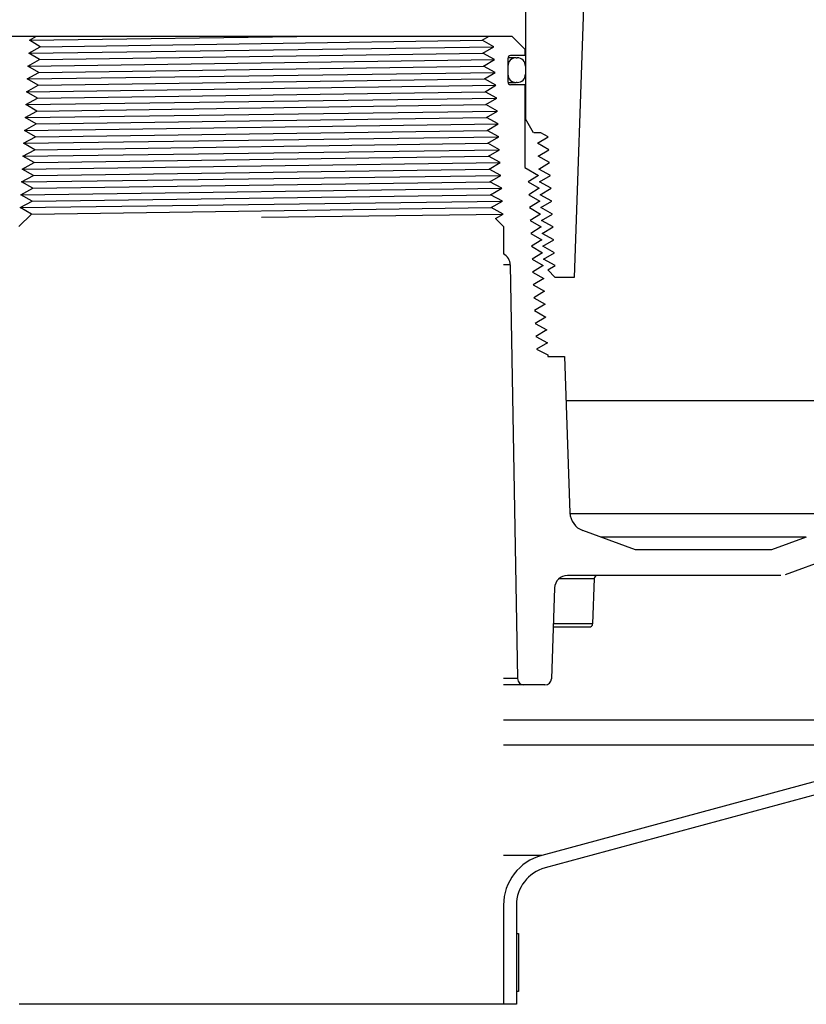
# Model space of a CAD drawing. Extents: x 1529 to 4201, y -422 to 622.
# Tile 385 of 460: x 3579.46 to 3587.09, y 478.33 to 487.89. Entities that reach past the tile are written whole.
import ezdxf

# ---------------------------------------------------------------- set-up
doc = ezdxf.new("R2010")
doc.units = 0
doc.header["$MEASUREMENT"] = 0
doc.layers.add('SPILL-BUCKET', color=1, linetype='CONTINUOUS')

msp = doc.modelspace()

# ---------------------------------------------------------------- linework, layer by layer
at = {"layer": 'SPILL-BUCKET', "color": 1, "linetype": 'Continuous'}
for p, q in [((3584.94541, 488.44173), (3584.8386, 485.38316)), ((3584.3669, 488.13128), (3584.3669, 486.92367)), ((3579.37681, 487.72506), (3584.23549, 487.72506)), ((3579.5555, 487.68577), (3579.62573, 487.72506)), ((3583.9219, 487.72506), (3584.01448, 487.72506)), ((3583.94852, 487.68577), (3584.01448, 487.72506)), ((3584.23549, 487.72506), (3584.3604, 487.60014)), ((3579.54854, 487.56086), (3579.66047, 487.62331)), ((3579.66047, 487.62331), (3579.5555, 487.68577)), ((3584.06028, 487.62331), (3583.94852, 487.68577)), ((3583.95514, 487.56086), (3584.06028, 487.62331)), ((3584.3604, 487.60014), (3584.3604, 487.53768)), ((3579.65385, 487.4984), (3579.54854, 487.56086)), ((3584.06724, 487.4984), (3583.95514, 487.56086)), ((3584.19602, 487.5102), (3584.19602, 487.28186)), ((3584.24114, 487.51595), (3584.1966, 487.51595)), ((3584.3604, 487.53768), (3584.2235, 487.53768)), ((3584.26799, 487.51595), (3584.24114, 487.51595)), ((3584.27696, 487.51595), (3584.26799, 487.51595)), ((3584.27696, 487.51595), (3584.28695, 487.51595)), ((3579.54159, 487.43594), (3579.65385, 487.4984)), ((3579.64723, 487.37348), (3579.54159, 487.43594)), ((3583.96176, 487.43594), (3584.06724, 487.4984)), ((3584.07419, 487.37348), (3583.96176, 487.43594)), ((3584.19602, 487.436), (3584.19677, 487.436)), ((3584.19677, 487.436), (3584.19702, 487.436)), ((3584.19702, 487.436), (3584.19702, 487.35606)), ((3584.3669, 487.436), (3584.3669, 487.35606)), ((3579.53463, 487.31103), (3579.64723, 487.37348)), ((3583.96838, 487.31103), (3584.07419, 487.37348)), ((3584.19676, 487.35606), (3584.19601, 487.35606)), ((3584.19702, 487.35606), (3584.19676, 487.35606)), ((3579.52767, 487.18611), (3579.64061, 487.24857)), ((3579.64061, 487.24857), (3579.53463, 487.31103)), ((3584.08115, 487.24857), (3583.96838, 487.31103)), ((3583.97501, 487.18611), (3584.08115, 487.24857)), ((3584.19666, 487.27611), (3584.24116, 487.27611)), ((3584.3604, 487.25438), (3584.2235, 487.25438)), ((3584.24116, 487.27611), (3584.268, 487.27611)), ((3584.268, 487.27611), (3584.27696, 487.27611)), ((3584.28695, 487.27611), (3584.27696, 487.27611)), ((3584.3604, 487.25438), (3584.3604, 486.45185)), ((3579.52071, 487.0612), (3579.63398, 487.12365)), ((3579.63398, 487.12365), (3579.52767, 487.18611)), ((3584.08811, 487.12365), (3583.97501, 487.18611)), ((3583.98163, 487.0612), (3584.08811, 487.12365)), ((3579.62736, 486.99874), (3579.52071, 487.0612)), ((3584.09506, 486.99874), (3583.98163, 487.0612)), ((3579.51376, 486.93628), (3579.62736, 486.99874)), ((3579.62074, 486.87382), (3579.51376, 486.93628)), ((3583.98825, 486.93628), (3584.09506, 486.99874)), ((3584.10202, 486.87382), (3583.98825, 486.93628)), ((3579.5068, 486.81137), (3579.62074, 486.87382)), ((3583.99487, 486.81137), (3584.10202, 486.87382)), ((3584.36527, 486.92367), (3584.3604, 486.92367)), ((3584.3669, 486.92367), (3584.36527, 486.92367)), ((3584.44497, 486.78845), (3584.3669, 486.92367)), ((3579.49984, 486.68645), (3579.61411, 486.74891)), ((3579.61411, 486.74891), (3579.5068, 486.81137)), ((3584.10898, 486.74891), (3583.99487, 486.81137)), ((3584.0015, 486.68645), (3584.10898, 486.74891)), ((3584.51727, 486.78845), (3584.44969, 486.78845)), ((3584.48297, 486.68645), (3584.58793, 486.74891)), ((3584.58793, 486.74891), (3584.51727, 486.78845)), ((3579.60749, 486.624), (3579.49984, 486.68645)), ((3584.11594, 486.624), (3584.0015, 486.68645)), ((3584.59481, 486.624), (3584.48297, 486.68645)), ((3579.49288, 486.56154), (3579.60749, 486.624)), ((3579.60087, 486.49908), (3579.49288, 486.56154)), ((3584.00812, 486.56154), (3584.11594, 486.624)), ((3584.12289, 486.49908), (3584.00812, 486.56154)), ((3584.48959, 486.56154), (3584.59481, 486.624)), ((3584.6017, 486.49908), (3584.48959, 486.56154)), ((3579.48593, 486.43662), (3579.60087, 486.49908)), ((3584.01474, 486.43662), (3584.12289, 486.49908)), ((3584.4962, 486.43662), (3584.6017, 486.49908)), ((3579.47897, 486.31171), (3579.59425, 486.37417)), ((3579.59425, 486.37417), (3579.48593, 486.43662)), ((3584.12985, 486.37417), (3584.01474, 486.43662)), ((3584.02136, 486.31171), (3584.12985, 486.37417)), ((3584.3604, 486.45185), (3584.49477, 486.37417)), ((3584.49477, 486.37417), (3584.39304, 486.31171)), ((3584.60858, 486.37417), (3584.4962, 486.43662)), ((3584.50282, 486.31171), (3584.60858, 486.37417)), ((3579.58763, 486.24925), (3579.47897, 486.31171)), ((3584.13681, 486.24925), (3584.02136, 486.31171)), ((3584.39304, 486.31171), (3584.50107, 486.24925)), ((3584.61546, 486.24925), (3584.50282, 486.31171)), ((3579.47201, 486.18679), (3579.58763, 486.24925)), ((3579.581, 486.12434), (3579.47201, 486.18679)), ((3584.02799, 486.18679), (3584.13681, 486.24925)), ((3584.14377, 486.12434), (3584.02799, 486.18679)), ((3584.50107, 486.24925), (3584.39933, 486.18679)), ((3584.39933, 486.18679), (3584.50761, 486.12434)), ((3584.50944, 486.18679), (3584.61546, 486.24925)), ((3584.62235, 486.12434), (3584.50944, 486.18679)), ((3579.46506, 486.06188), (3579.581, 486.12434)), ((3584.03461, 486.06188), (3584.14377, 486.12434)), ((3584.50761, 486.12434), (3584.40562, 486.06188)), ((3584.51605, 486.06188), (3584.62235, 486.12434)), ((3579.57534, 485.99887), (3579.45461, 485.87814)), ((3579.57534, 485.99887), (3579.46506, 486.06188)), ((3584.15039, 485.99942), (3584.03461, 486.06188)), ((3584.07589, 485.9568), (3584.15039, 485.99942)), ((3584.40562, 486.06188), (3584.51416, 485.99942)), ((3584.51416, 485.99942), (3584.41191, 485.93697)), ((3584.62923, 485.99942), (3584.51605, 486.06188)), ((3584.52267, 485.93697), (3584.62923, 485.99942)), ((3584.15454, 485.87814), (3584.07589, 485.9568)), ((3584.41191, 485.93697), (3584.5207, 485.87451)), ((3584.63611, 485.87451), (3584.52267, 485.93697)), ((3584.15454, 485.87814), (3584.15454, 485.61321)), ((3584.5207, 485.87451), (3584.4182, 485.81205)), ((3584.4182, 485.81205), (3584.52725, 485.74959)), ((3584.52928, 485.81205), (3584.63611, 485.87451)), ((3584.643, 485.74959), (3584.52928, 485.81205)), ((3584.52725, 485.74959), (3584.42449, 485.68714)), ((3584.5359, 485.68714), (3584.643, 485.74959)), ((3584.42449, 485.68714), (3584.5338, 485.62468)), ((3584.5338, 485.62468), (3584.43079, 485.56222)), ((3584.64988, 485.62468), (3584.5359, 485.68714)), ((3584.54251, 485.56222), (3584.64988, 485.62468)), ((3584.2199, 485.50558), (3584.28995, 481.49255)), ((3584.43079, 485.56222), (3584.54034, 485.49976)), ((3584.54034, 485.49976), (3584.43708, 485.43731)), ((3584.65649, 485.49976), (3584.54251, 485.56222)), ((3584.58304, 485.45703), (3584.65649, 485.49976)), ((3584.43708, 485.43731), (3584.54689, 485.37485)), ((3584.65691, 485.38316), (3584.58304, 485.45703)), ((3584.54689, 485.37485), (3584.44337, 485.31239)), ((3584.44337, 485.31239), (3584.55344, 485.24993)), ((3584.8386, 485.38316), (3584.65691, 485.38316)), ((3584.55344, 485.24993), (3584.44966, 485.18748)), ((3584.44966, 485.18748), (3584.55998, 485.12502)), ((3584.55998, 485.12502), (3584.45595, 485.06256)), ((3584.45595, 485.06256), (3584.56653, 485.00011)), ((3584.56653, 485.00011), (3584.46224, 484.93765)), ((3584.46224, 484.93765), (3584.57308, 484.87519)), ((3584.57308, 484.87519), (3584.46854, 484.81273)), ((3584.46854, 484.81273), (3584.57962, 484.75028)), ((3584.57962, 484.75028), (3584.47483, 484.68782)), ((3584.47483, 484.68782), (3584.58575, 484.63337)), ((3584.58575, 484.63337), (3584.58575, 484.6178)), ((3584.58575, 484.6178), (3584.74625, 484.6178)), ((3584.74625, 484.6178), (3584.79928, 483.09934)), ((3585.4363, 482.74278), (3584.92245, 482.92981)), ((3587.09147, 482.86606), (3586.75277, 482.74278)), ((3586.75277, 482.74278), (3585.4363, 482.74278)), ((3587.6233, 482.7689), (3586.88584, 482.50049)), ((3584.69302, 482.46282), (3584.77995, 482.46282)), ((3586.84312, 482.49296), (3584.77444, 482.49296)), ((3584.77995, 482.46282), (3584.8555, 482.46282)), ((3584.8555, 482.46282), (3584.91869, 482.46282)), ((3584.91869, 482.46282), (3584.9687, 482.46282)), ((3584.9687, 482.46282), (3585.0049, 482.46282)), ((3585.0049, 482.46282), (3585.0268, 482.46282)), ((3585.03414, 482.46282), (3585.0188, 482.02344)), ((3585.0268, 482.46282), (3585.03414, 482.46282)), ((3584.6496, 482.3724), (3584.61883, 481.49146)), ((3584.63635, 481.9933), (3584.72557, 481.9933)), ((3584.72263, 482.02344), (3584.63746, 482.02344)), ((3584.79851, 482.02344), (3584.72263, 482.02344)), ((3584.72557, 481.9933), (3584.80327, 481.9933)), ((3584.86421, 482.02344), (3584.79851, 482.02344)), ((3584.80327, 481.9933), (3584.86838, 481.9933)), ((3584.91902, 482.02344), (3584.86421, 482.02344)), ((3584.86838, 481.9933), (3584.91998, 481.9933)), ((3584.9623, 482.02344), (3584.91902, 482.02344)), ((3584.91998, 481.9933), (3584.95737, 481.9933)), ((3584.95737, 481.9933), (3584.98001, 481.9933)), ((3584.99357, 482.02344), (3584.9623, 482.02344)), ((3584.98001, 481.9933), (3584.98759, 481.9933)), ((3585.01247, 482.02344), (3584.99357, 482.02344)), ((3585.0188, 482.02344), (3585.01247, 482.02344)), ((3584.55641, 481.43118), (3584.3524, 481.43118))]:
    msp.add_line(p, q, dxfattribs=at)
at = {"layer": 'SPILL-BUCKET', "color": 8}
for p, q in [((3579.5555, 487.68577), (3582.38625, 487.72506)), ((3579.54854, 487.56086), (3584.06028, 487.62331)), ((3579.66047, 487.62331), (3583.94852, 487.68577)), ((3579.65385, 487.4984), (3583.95514, 487.56086)), ((3579.54159, 487.43594), (3584.06724, 487.4984)), ((3579.64723, 487.37348), (3583.96176, 487.43594)), ((3579.53463, 487.31103), (3584.07419, 487.37348)), ((3579.52767, 487.18611), (3584.08115, 487.24857)), ((3579.64061, 487.24857), (3583.96838, 487.31103)), ((3579.52071, 487.0612), (3584.08811, 487.12365)), ((3579.63398, 487.12365), (3583.97501, 487.18611)), ((3579.62736, 486.99874), (3583.98163, 487.0612)), ((3579.51376, 486.93628), (3584.09506, 486.99874)), ((3579.62074, 486.87382), (3583.98825, 486.93628)), ((3579.5068, 486.81137), (3584.10202, 486.87382)), ((3579.49984, 486.68645), (3584.10898, 486.74891)), ((3579.61411, 486.74891), (3583.99487, 486.81137)), ((3579.60749, 486.624), (3584.0015, 486.68645)), ((3579.49288, 486.56154), (3584.11594, 486.624)), ((3579.48593, 486.43662), (3584.12289, 486.49908)), ((3579.47897, 486.31171), (3584.12985, 486.37417)), ((3579.59425, 486.37417), (3584.01474, 486.43662)), ((3579.58763, 486.24925), (3584.02136, 486.31171)), ((3579.47201, 486.18679), (3584.13681, 486.24925)), ((3579.581, 486.12434), (3584.02799, 486.18679)), ((3579.46506, 486.06188), (3584.14377, 486.12434)), ((3579.57591, 485.99944), (3584.03461, 486.06188)), ((3581.80615, 485.96813), (3584.15039, 485.99942))]:
    msp.add_line(p, q, dxfattribs=at)
at = {"layer": 'SPILL-BUCKET', "color": 8, "linetype": 'Continuous'}
msp.add_line((3579.60087, 486.49908), (3584.00812, 486.56154), dxfattribs=at)
at = {"layer": 'SPILL-BUCKET', "color": 7}
for p, q in [((3584.2199, 485.50558), (3584.15454, 485.50558)), ((3587.29397, 484.18802), (3584.76126, 484.18802)), ((3587.2557, 483.09211), (3584.79953, 483.09211)), ((3587.09147, 482.86606), (3585.0976, 482.86606)), ((3584.28995, 481.49255), (3584.15454, 481.49255)), ((3584.3524, 481.43118), (3584.15454, 481.43118)), ((3588.67645, 481.09055), (3584.15454, 481.09055)), ((3584.15454, 480.84923), (3588.49128, 480.84923)), ((3584.52488, 479.7764), (3584.15454, 479.7764))]:
    msp.add_line(p, q, dxfattribs=at)
at = {"layer": 'SPILL-BUCKET', "linetype": 'Continuous'}
for p, q in [((3588.49129, 480.84923), (3584.52488, 479.7764)), ((3588.52362, 480.72857), (3584.55721, 479.65574)), ((3584.15454, 479.29376), (3584.15454, 478.33217)), ((3584.27946, 479.29376), (3584.27946, 478.33217)), ((3584.15454, 478.33217), (3579.45776, 478.33217)), ((3584.27946, 478.33217), (3584.15454, 478.33217))]:
    msp.add_line(p, q, dxfattribs=at)
at = {"layer": 'SPILL-BUCKET', "color": 7, "linetype": 'Continuous'}
for p, q in [((3584.27946, 479.0192), (3584.29945, 479.0192)), ((3584.27946, 479.0192), (3584.27946, 478.45708)), ((3584.29945, 479.0192), (3584.29945, 478.45708)), ((3584.29945, 478.45708), (3584.27946, 478.45708))]:
    msp.add_line(p, q, dxfattribs=at)
at = {"layer": 'SPILL-BUCKET', "color": 1, "linetype": 'Continuous'}
for centre, radius, start, end in [((3584.2235, 487.5102), 0.02748, 90, 180), ((3584.27696, 487.436), 0.07995, 90, 180), ((3584.28695, 487.436), 0.07995, 0, 90), ((3584.27696, 487.35606), 0.07995, 180, 270), ((3584.28695, 487.35606), 0.07995, 270, 0), ((3584.2235, 487.28186), 0.02748, 180, 270), ((3584.09501, 485.5034), 0.12491, 1, 61.535395), ((3584.98654, 483.10588), 0.18737, 182, 250), ((3584.77444, 482.36804), 0.12491, 90, 178), ((3585.06535, 482.46173), 0.03123, 90, 178), ((3584.98759, 482.02453), 0.03123, 270, 358), ((3584.3524, 481.49364), 0.06246, 181, 270), ((3584.55641, 481.49364), 0.06246, 270, 358)]:
    msp.add_arc(centre, radius, start, end, dxfattribs=at)
at = {"layer": 'SPILL-BUCKET', "linetype": 'Continuous'}
for radius, start in [(0.49966, 105), (0.37474, 104.999999)]:
    msp.add_arc((3584.6542, 479.29376), radius, start, 180, dxfattribs=at)

doc.saveas('drawing.dxf')
